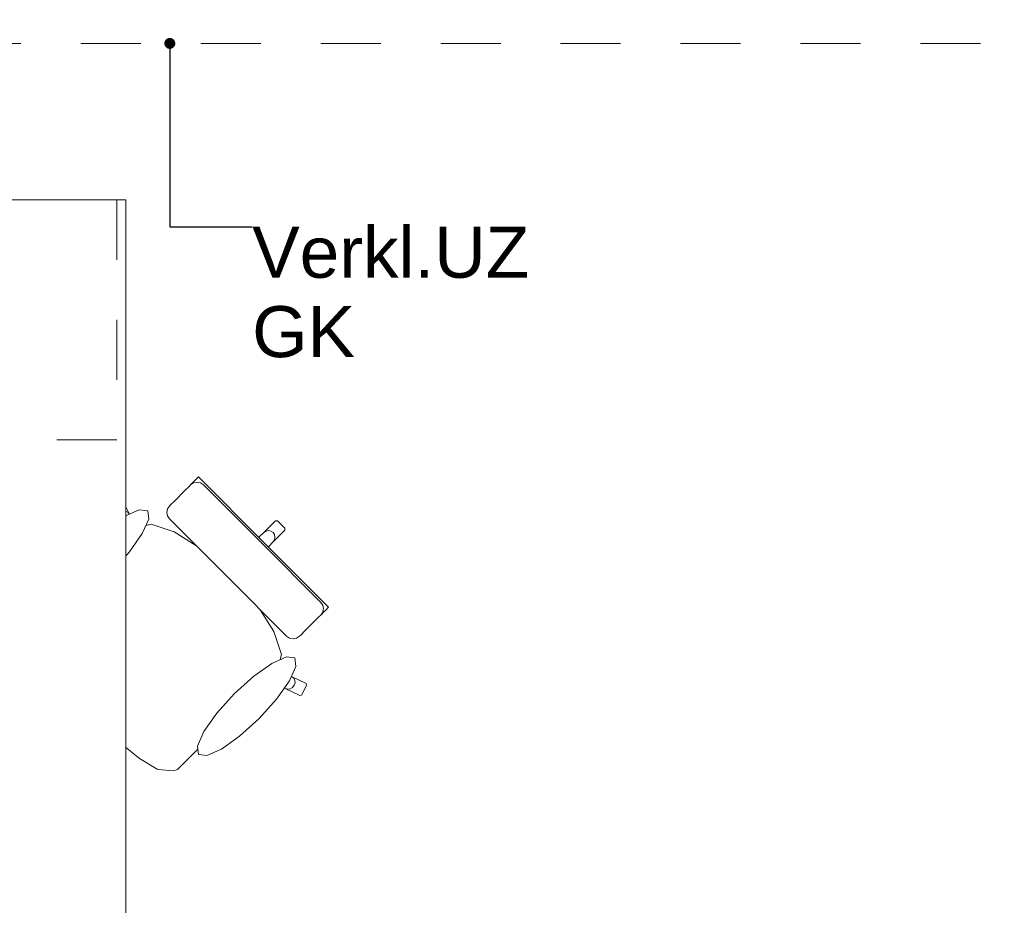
# Model space of a CAD drawing. Header units: metres. Extents: x -3.6 to 90.7, y -11.1 to 18.
# Tile 686 of 708: x 58.8 to 60.5, y 11.5 to 13. Entities that reach past the tile are written whole.
import ezdxf

# ---------------------------------------------------------------- set-up
doc = ezdxf.new("R2010")
doc.units = ezdxf.units.M
doc.header["$MEASUREMENT"] = 0
for name, pattern in [('Strichlinie eng', [0.115, 0.075, -0.04]), ('Untersicht', [0.1, 0.075, -0.025]), ('Wipeout_Contour', [1, 0, -1])]:
    doc.linetypes.add(name, pattern=pattern)
for name, color, linetype in [('152 - Bemaßung_ Beschriftung.Ausbau', 7, 'Continuous'), ('701 - Einrichtung.Möbel', 7, 'Continuous'), ('Neubau_152 - Bemaßung_ Beschriftung.Ausbau', 7, 'Continuous'), ('Neubau_653 - Abdeckung.TB Verkofferung', 7, 'Continuous')]:
    doc.layers.add(name, color=color, linetype=linetype)
doc.styles.add('ERSTELLTER_STIL_2', font='txt')
doc.dimstyles.new('ERSTELLTER_STIL__1', dxfattribs={"dimtxt": 0.1, "dimasz": 0.0532, "dimexe": 0.18, "dimexo": 0.0625, "dimgap": 0, "dimtad": 1, "dimzin": 0, "dimdsep": 46, "dimtxsty": 'ERSTELLTER_STIL_2', "dimblk": 'ARROWHEAD_2', "dimblk1": 'ARROWHEAD_2', "dimblk2": 'ARROWHEAD_2', "dimcen": 0.09, "dimse1": 1, "dimse2": 1, "dimclrd": 7, "dimclre": 7, "dimclrt": 7, "dimazin": 0, "dimtfac": 1, "dimtdec": 4, "dimtmove": 0, "dimatfit": 3, "dimfxl": 1, "dimtolj": 1, "dimtzin": 0, "dimarcsym": 0})
doc.dimstyles.new('ERSTELLTER_STIL__3', dxfattribs={"dimtxt": 0.1, "dimasz": 0.0532, "dimexe": 0.18, "dimexo": 0.0625, "dimgap": 0, "dimtad": 1, "dimtih": 1, "dimtoh": 1, "dimzin": 0, "dimdsep": 46, "dimtxsty": 'ERSTELLTER_STIL_2', "dimblk": 'ARROWHEAD_2', "dimblk1": 'ARROWHEAD_2', "dimblk2": 'ARROWHEAD_2', "dimcen": 0.09, "dimse1": 1, "dimse2": 1, "dimclrd": 7, "dimclre": 7, "dimclrt": 7, "dimazin": 0, "dimtfac": 1, "dimtdec": 4, "dimtmove": 0, "dimatfit": 3, "dimfxl": 1, "dimtolj": 1, "dimtzin": 0, "dimarcsym": 0})
doc.dimstyles.new('ERSTELLTER_STIL__5', dxfattribs={"dimtxt": 0.18, "dimasz": 0.03648, "dimexe": 0.18, "dimexo": 0.0625, "dimgap": 0, "dimtad": 0, "dimtih": 1, "dimtoh": 1, "dimdec": 4, "dimzin": 0, "dimdsep": 46, "dimcen": 0.09, "dimadec": 0, "dimazin": 0, "dimtfac": 1, "dimtdec": 4, "dimtmove": 0, "dimatfit": 3, "dimldrblk": 'ARROWHEAD_11', "dimfxl": 1, "dimtolj": 1, "dimtzin": 0, "dimarcsym": 0})

# ---------------------------------------------------------------- blocks, each defined once
blk = doc.blocks.new('ARROWHEAD_11')
at = {"color": 0, "linetype": 'Continuous', "lineweight": 0}
blk.add_line((0, 0), (-1, 0), dxfattribs=at)
at = {"color": 0, "linetype": 'Continuous', "lineweight": 0, "const_width": 0.25, "flags": 128}
blk.add_lwpolyline([(-0.125, 0, 1), (0.125, 0, 1)], format="xyb", close=True, dxfattribs=at)
blk = doc.blocks.new('*D282')
at = {"layer": '152 - Bemaßung_ Beschriftung.Ausbau', "color": 7, "linetype": 'Continuous', "lineweight": 5}
for p, q in [((58.195, 15.3025), (58.195, 15.4075)), ((62.035, 15.3025), (62.035, 15.4075)), ((58.2152, 15.39), (58.1748, 15.32)), ((62.0552, 15.39), (62.0148, 15.32)), ((58.195, 15.355), (62.035, 15.355))]:
    blk.add_line(p, q, dxfattribs=at)
at = {"layer": '152 - Bemaßung_ Beschriftung.Ausbau', "color": 7, "lineweight": 5, "insert": (59.982, 15.375), "char_height": 0.1, "attachment_point": 7, "style": 'ERSTELLTER_STIL_2'}
blk.add_mtext('\\A1;{\\pql;\\fArial|b0|i0|c0|p38;3,84}', dxfattribs=at)
blk = doc.blocks.new('ARROWHEAD_2')
at = {"color": 0, "linetype": 'Continuous', "lineweight": 0}
for p, q in [((-0.378, -0.655), (0.378, 0.655)), ((0, 0), (-1, 0))]:
    blk.add_line(p, q, dxfattribs=at)
blk = doc.blocks.new('*D507')
at = {"layer": '152 - Bemaßung_ Beschriftung.Ausbau', "color": 7, "linetype": 'Continuous', "lineweight": 5}
for p, q in [((63.9, 13.4752), (63.97, 13.4348)), ((63.9875, 13.455), (63.8825, 13.455)), ((63.935, 8.255), (63.935, 13.455)), ((63.9, 8.2752), (63.97, 8.2348)), ((63.9875, 8.255), (63.8825, 8.255))]:
    blk.add_line(p, q, dxfattribs=at)
at = {"layer": '152 - Bemaßung_ Beschriftung.Ausbau', "color": 7, "lineweight": 5, "insert": (63.915, 10.722), "char_height": 0.1, "attachment_point": 7, "rotation": 90, "style": 'ERSTELLTER_STIL_2'}
blk.add_mtext('\\A1;{\\pql;\\fArial|b0|i0|c0|p38;5,20}', dxfattribs=at)

msp = doc.modelspace()

# ---------------------------------------------------------------- linework, layer by layer
at = {"layer": 'Neubau_653 - Abdeckung.TB Verkofferung', "color": 1, "linetype": 'Untersicht', "lineweight": 9}
msp.add_line((51.12, 12.9505), (62.025, 12.9505), dxfattribs=at)

# ---------------------------------------------------------------- wipeouts: each hides what was drawn before it
at = {"color": 254, "linetype": 'Wipeout_Contour', "lineweight": 0, "ltscale": 1745.389339}
msp.add_wipeout([(59.1173, 11.7769), (59.2301, 11.8897), (59.2608, 11.8759), (59.2851, 11.8639), (59.2881, 11.8649), (59.2966, 11.881), (59.2957, 11.884), (59.2713, 11.896), (59.2486, 11.9084), (59.2547, 11.9323), (59.242, 11.9706), (59.2124, 12.0174), (59.1945, 12.0378), (59.2154, 12.0587), (59.2315, 12.0749), (59.2144, 12.092), (59.2403, 12.1198), (59.2602, 12.1397), (59.2603, 12.1429), (59.2541, 12.1491), (58.9359, 11.8309), (58.9783, 11.7911), (58.9789, 11.7907), (59.018, 11.7592), (59.0474, 11.7414), (59.049, 11.7408), (59.0741, 11.7384), (59.0811, 11.7407), (59.0978, 11.7575)], dxfattribs=at).dxf.layer = '701 - Einrichtung.Möbel'

# ---------------------------------------------------------------- next in the draw order: linework, layer by layer
at = {"layer": '701 - Einrichtung.Möbel', "color": 7, "linetype": 'Continuous', "lineweight": 5}
for p, q in [((59.2747, 11.8934), (59.2713, 11.896)), ((59.2957, 11.884), (59.2713, 11.896)), ((59.2768, 11.8897), (59.2747, 11.8934)), ((59.2759, 11.8811), (59.2772, 11.8853)), ((59.2772, 11.8853), (59.2768, 11.8897)), ((59.2966, 11.881), (59.2957, 11.884)), ((59.265, 11.8748), (59.2693, 11.8754)), ((59.2693, 11.8754), (59.2732, 11.8776)), ((59.2732, 11.8776), (59.2759, 11.8811)), ((59.2881, 11.8649), (59.2966, 11.881)), ((59.2851, 11.8639), (59.2881, 11.8649)), ((58.9783, 11.7911), (58.9789, 11.7907)), ((58.9789, 11.7907), (59.018, 11.7592)), ((59.0978, 11.7575), (59.1173, 11.7769)), ((59.018, 11.7592), (59.0474, 11.7414)), ((59.0811, 11.7407), (59.0978, 11.7575)), ((59.0474, 11.7414), (59.049, 11.7408)), ((59.049, 11.7408), (59.0741, 11.7384)), ((59.0741, 11.7384), (59.0811, 11.7407))]:
    msp.add_line(p, q, dxfattribs=at)

# ---------------------------------------------------------------- next in the draw order: wipeouts: each hides what was drawn before it
at = {"color": 254, "linetype": 'Wipeout_Contour', "lineweight": 0, "ltscale": 1750.128572}
msp.add_wipeout([(58.882, 12.0123), (58.8625, 11.9928), (58.8458, 11.9761), (58.8435, 11.9691), (58.8458, 11.9439), (58.8464, 11.9424), (58.8642, 11.913), (58.8957, 11.8739), (58.8962, 11.8733), (58.9359, 11.8309), (59.2541, 12.1491), (59.2479, 12.1553), (59.2447, 12.1552), (59.2248, 12.1353), (59.197, 12.1093), (59.1799, 12.1265), (59.1637, 12.1104), (59.1429, 12.0895), (59.1224, 12.1074), (59.0756, 12.137), (59.0373, 12.1497), (59.0134, 12.1436), (59.0011, 12.1663), (58.989, 12.1907), (58.9861, 12.1916), (58.9699, 12.1831), (58.9689, 12.1801), (58.9809, 12.1558), (58.9947, 12.1251)], dxfattribs=at).dxf.layer = '701 - Einrichtung.Möbel'

# ---------------------------------------------------------------- next in the draw order: linework, layer by layer
at = {"layer": '701 - Einrichtung.Möbel', "color": 7, "linetype": 'Continuous', "lineweight": 5}
for p, q in [((58.9689, 12.1801), (58.9699, 12.1831)), ((58.9809, 12.1558), (58.9689, 12.1801)), ((58.9699, 12.1831), (58.9861, 12.1916)), ((58.9861, 12.1916), (58.989, 12.1907)), ((58.989, 12.1907), (59.0011, 12.1663)), ((58.9798, 12.16), (58.9804, 12.1643)), ((58.9804, 12.1643), (58.9826, 12.1681)), ((58.9826, 12.1681), (58.9861, 12.1709)), ((58.9861, 12.1709), (58.9903, 12.1722)), ((58.9903, 12.1722), (58.9947, 12.1718)), ((58.9947, 12.1718), (58.9984, 12.1697)), ((58.9984, 12.1697), (59.0011, 12.1663)), ((59.0011, 12.1663), (59.0134, 12.1436)), ((58.9809, 12.1558), (58.9798, 12.16)), ((58.9947, 12.1251), (58.9809, 12.1558)), ((59.0134, 12.1436), (59.0373, 12.1497)), ((59.0373, 12.1497), (59.0756, 12.137)), ((59.2248, 12.1353), (59.2447, 12.1552)), ((59.2447, 12.1552), (59.2479, 12.1553)), ((59.2479, 12.1553), (59.2541, 12.1491)), ((59.2603, 12.1429), (59.2541, 12.1491)), ((59.0132, 12.1435), (58.9947, 12.1251)), ((59.0132, 12.1435), (59.0134, 12.1436)), ((59.0756, 12.137), (59.1224, 12.1074)), ((59.197, 12.1093), (59.2248, 12.1353)), ((59.2248, 12.1353), (59.2285, 12.1378)), ((59.2285, 12.1378), (59.2328, 12.1388)), ((59.2328, 12.1388), (59.2371, 12.138)), ((59.2371, 12.138), (59.2407, 12.1356)), ((59.2403, 12.1198), (59.2602, 12.1397)), ((59.243, 12.1321), (59.2407, 12.1356)), ((59.2438, 12.1278), (59.243, 12.1321)), ((59.2602, 12.1397), (59.2603, 12.1429)), ((58.882, 12.0123), (58.9947, 12.1251)), ((59.1637, 12.1104), (59.1799, 12.1265)), ((59.1799, 12.1265), (59.197, 12.1093)), ((59.2144, 12.092), (59.2403, 12.1198)), ((59.2403, 12.1198), (59.2428, 12.1235)), ((59.2428, 12.1235), (59.2438, 12.1278)), ((59.1224, 12.1074), (59.1429, 12.0895)), ((59.1429, 12.0895), (59.1637, 12.1104)), ((59.197, 12.1093), (59.2057, 12.1007)), ((59.2144, 12.092), (59.2057, 12.1007)), ((59.1429, 12.0895), (59.1704, 12.0654)), ((59.2315, 12.0749), (59.2144, 12.092)), ((59.1945, 12.0378), (59.1704, 12.0654)), ((59.2154, 12.0587), (59.2315, 12.0749)), ((59.1945, 12.0378), (59.2154, 12.0587)), ((59.2124, 12.0174), (59.1945, 12.0378)), ((59.242, 11.9706), (59.2124, 12.0174)), ((58.8625, 11.9928), (58.882, 12.0123)), ((58.8458, 11.9761), (58.8625, 11.9928)), ((58.8435, 11.9691), (58.8458, 11.9761)), ((58.8458, 11.9439), (58.8435, 11.9691)), ((59.2547, 11.9323), (59.242, 11.9706)), ((58.8464, 11.9424), (58.8458, 11.9439)), ((58.8642, 11.913), (58.8464, 11.9424)), ((59.2486, 11.9084), (59.2547, 11.9323)), ((58.8957, 11.8739), (58.8642, 11.913)), ((59.2485, 11.9082), (59.2301, 11.8897)), ((59.2485, 11.9082), (59.2486, 11.9084)), ((59.2713, 11.896), (59.2486, 11.9084)), ((59.1173, 11.7769), (59.2301, 11.8897)), ((59.2301, 11.8897), (59.2608, 11.8759)), ((58.8962, 11.8733), (58.8957, 11.8739)), ((58.9359, 11.8309), (58.8962, 11.8733)), ((59.2608, 11.8759), (59.265, 11.8748)), ((59.2608, 11.8759), (59.2851, 11.8639)), ((58.9359, 11.8309), (58.9783, 11.7911))]:
    msp.add_line(p, q, dxfattribs=at)

# ---------------------------------------------------------------- next in the draw order: wipeouts: each hides what was drawn before it
at = {"color": 254, "linetype": 'Wipeout_Contour', "lineweight": 0, "ltscale": 962.884331}
msp.add_wipeout([(58.9306, 12.1122), (58.9014, 12.0799), (58.8798, 12.0494), (58.8691, 12.0252), (58.8709, 12.0112), (58.8849, 12.0094), (58.9091, 12.0201), (58.9396, 12.0417), (58.9719, 12.0709), (59.0011, 12.1032), (59.0227, 12.1338), (59.0334, 12.1579), (59.0316, 12.1719), (59.0176, 12.1737), (58.9935, 12.163), (58.9629, 12.1414)], dxfattribs=at).dxf.layer = '701 - Einrichtung.Möbel'
at = {"color": 254, "linetype": 'Wipeout_Contour', "lineweight": 0, "ltscale": 903.369536}
msp.add_wipeout([(59.2632, 11.963), (59.2682, 11.9596), (59.274, 11.9585), (59.2799, 11.9596), (59.2848, 11.9629), (59.2873, 11.9653), (59.293, 11.9711), (59.3104, 11.9885), (59.3176, 11.9956), (59.32, 11.9981), (59.3255, 12.0036), (59.3279, 12.006), (59.3332, 12.0113), (59.2248, 12.1197), (59.1656, 12.0606)], dxfattribs=at).dxf.layer = '701 - Einrichtung.Möbel'
at = {"color": 254, "linetype": 'Wipeout_Contour', "lineweight": 0, "ltscale": 965.951748}
msp.add_wipeout([(59.2173, 11.8256), (59.2464, 11.8579), (59.268, 11.8885), (59.2788, 11.9126), (59.277, 11.9266), (59.2629, 11.9284), (59.2388, 11.9177), (59.2083, 11.8961), (59.1759, 11.8669), (59.1468, 11.8346), (59.1252, 11.804), (59.1144, 11.7799), (59.1162, 11.7659), (59.1303, 11.7641), (59.1544, 11.7748), (59.1849, 11.7964)], dxfattribs=at).dxf.layer = '701 - Einrichtung.Möbel'

# ---------------------------------------------------------------- next in the draw order: linework, layer by layer
at = {"layer": '701 - Einrichtung.Möbel', "color": 7, "linetype": 'Continuous', "lineweight": 5}
for p, q in [((59.3199, 12.0197), (59.3233, 12.0147)), ((59.3233, 12.0147), (59.3245, 12.0089)), ((59.3176, 11.9956), (59.32, 11.9981)), ((59.32, 11.9981), (59.3255, 12.0036)), ((59.3233, 12.003), (59.32, 11.9981)), ((59.3245, 12.0089), (59.3233, 12.003)), ((59.3255, 12.0036), (59.3279, 12.006)), ((59.3279, 12.006), (59.3332, 12.0113)), ((59.293, 11.9711), (59.3104, 11.9885)), ((59.3104, 11.9885), (59.3176, 11.9956)), ((59.2848, 11.9629), (59.2873, 11.9653)), ((59.2873, 11.9653), (59.293, 11.9711)), ((59.2632, 11.963), (59.2682, 11.9596)), ((59.2682, 11.9596), (59.274, 11.9585)), ((59.274, 11.9585), (59.2799, 11.9596)), ((59.2799, 11.9596), (59.2848, 11.9629))]:
    msp.add_line(p, q, dxfattribs=at)
at = {"layer": '701 - Einrichtung.Möbel', "color": 7, "linetype": 'Continuous', "lineweight": 5, "flags": 128}
for points in [[(58.9306, 12.1122), (58.9629, 12.1414), (58.9935, 12.163), (59.0176, 12.1737), (59.0316, 12.1719), (59.0334, 12.1579), (59.0227, 12.1338), (59.0011, 12.1032), (58.9719, 12.0709), (58.9396, 12.0417), (58.9091, 12.0201), (58.8849, 12.0094), (58.8709, 12.0112), (58.8691, 12.0252), (58.8798, 12.0494), (58.9014, 12.0799)], [(59.2173, 11.8256), (59.2464, 11.8579), (59.268, 11.8885), (59.2788, 11.9126), (59.277, 11.9266), (59.2629, 11.9284), (59.2388, 11.9177), (59.2083, 11.8961), (59.1759, 11.8669), (59.1468, 11.8346), (59.1252, 11.804), (59.1144, 11.7799), (59.1162, 11.7659), (59.1303, 11.7641), (59.1544, 11.7748), (59.1849, 11.7964)]]:
    msp.add_lwpolyline(points, close=True, dxfattribs=at)

# ---------------------------------------------------------------- next in the draw order: wipeouts: each hides what was drawn before it
at = {"color": 254, "linetype": 'Wipeout_Contour', "lineweight": 0, "ltscale": 909.81017}
msp.add_wipeout([(59.068, 12.1582), (59.1656, 12.0606), (59.2248, 12.1197), (59.1163, 12.2282), (59.111, 12.2229), (59.1086, 12.2205), (59.1031, 12.215), (59.1006, 12.2125), (59.0935, 12.2054), (59.0761, 12.188), (59.0703, 12.1822), (59.0679, 12.1798), (59.0646, 12.1749), (59.0635, 12.169), (59.0647, 12.1632)], dxfattribs=at).dxf.layer = '701 - Einrichtung.Möbel'

# ---------------------------------------------------------------- next in the draw order: linework, layer by layer
at = {"layer": '701 - Einrichtung.Möbel', "color": 7, "linetype": 'Continuous', "lineweight": 5}
for p, q in [((59.111, 12.2229), (59.1163, 12.2282)), ((59.1163, 12.2282), (59.2248, 12.1197)), ((59.0935, 12.2054), (59.1006, 12.2125)), ((59.1006, 12.2125), (59.1031, 12.215)), ((59.1031, 12.215), (59.1086, 12.2205)), ((59.1081, 12.2183), (59.1031, 12.215)), ((59.1139, 12.2194), (59.1081, 12.2183)), ((59.1086, 12.2205), (59.111, 12.2229)), ((59.1197, 12.2182), (59.1139, 12.2194)), ((59.1247, 12.2149), (59.1197, 12.2182)), ((59.2223, 12.1173), (59.1247, 12.2149)), ((59.0761, 12.188), (59.0935, 12.2054)), ((59.0646, 12.1749), (59.0679, 12.1798)), ((59.0679, 12.1798), (59.0703, 12.1822)), ((59.0703, 12.1822), (59.0761, 12.188)), ((59.0635, 12.169), (59.0646, 12.1749)), ((59.0647, 12.1632), (59.0635, 12.169)), ((59.068, 12.1582), (59.0647, 12.1632)), ((59.1656, 12.0606), (59.068, 12.1582)), ((59.2223, 12.1173), (59.3199, 12.0197)), ((59.3332, 12.0113), (59.2248, 12.1197)), ((59.1656, 12.0606), (59.2632, 11.963))]:
    msp.add_line(p, q, dxfattribs=at)

# ---------------------------------------------------------------- next in the draw order: wipeouts: each hides what was drawn before it
at = {"color": 254, "linetype": 'Wipeout_Contour', "lineweight": 0, "ltscale": 362.227352}
msp.add_wipeout([(58.195, 10.69), (60.395, 10.69), (60.395, 11.49), (58.995, 11.49), (58.995, 12.69), (58.195, 12.69)], dxfattribs=at).dxf.layer = '701 - Einrichtung.Möbel'

# ---------------------------------------------------------------- next in the draw order: linework, layer by layer
at = {"layer": '701 - Einrichtung.Möbel', "color": 7, "linetype": 'Strichlinie eng', "lineweight": 5}
for p, q in [((58.98, 12.69), (58.98, 12.29)), ((58.98, 12.29), (58.195, 12.29))]:
    msp.add_line(p, q, dxfattribs=at)
at = {"layer": '701 - Einrichtung.Möbel', "color": 7, "linetype": 'Continuous', "lineweight": 5, "flags": 128}
msp.add_lwpolyline([(58.195, 10.69), (58.195, 12.69), (58.995, 12.69), (58.995, 11.49), (60.395, 11.49), (60.395, 10.69)], close=True, dxfattribs=at)

# ---------------------------------------------------------------- next in the draw order: texts
at = {"layer": 'Neubau_152 - Bemaßung_ Beschriftung.Ausbau', "color": 1, "linetype": 'Continuous', "lineweight": 13, "insert": (59.2058, 12.645), "char_height": 0.085, "attachment_point": 1, "line_spacing_factor": 0.933036, "style": 'ERSTELLTER_STIL_2'}
msp.add_mtext('\\A1;{\\pql;\\fArial|b0|i0|c0|p38;Verkl.U\\fArial|b0|i0|c0|p38;Z\\P\\pql;\\fArial|b0|i0|c0|p38;GK}', dxfattribs=at)

# ---------------------------------------------------------------- next in the draw order: dimensions: what is measured, and where the dimension line sits
at = {"layer": '152 - Bemaßung_ Beschriftung.Ausbau', "color": 7, "linetype": 'Continuous', "lineweight": 5}
dim = msp.add_linear_dim(base=(62.035, 15.355), p1=(58.195, 10.6275), p2=(62.035, 13.455), dimstyle='ERSTELLTER_STIL__3', dxfattribs=at)
dim.commit()
dim.dimension.update_dxf_attribs({"geometry": '*D282', "text_midpoint": (60.1119, 15.425), "dimtype": 160})
dim = msp.add_linear_dim(base=(63.935, 13.455), p1=(58.13, 8.255), p2=(62.035, 13.455), angle=90, dimstyle='ERSTELLTER_STIL__1', dxfattribs=at)
dim.commit()
dim.dimension.update_dxf_attribs({"geometry": '*D507', "text_midpoint": (63.865, 10.8519), "dimtype": 160, "text_rotation": 90})

# ---------------------------------------------------------------- next in the draw order: leaders
at = {"layer": 'Neubau_152 - Bemaßung_ Beschriftung.Ausbau', "color": 1, "linetype": 'Continuous', "lineweight": 13, "annotation_type": 0, "has_hookline": 1, "hookline_direction": 0, "text_width": 0.458}
msp.add_leader([(59.0685, 12.9505), (59.0685, 12.645), (59.2058, 12.645)], dimstyle='ERSTELLTER_STIL__5', dxfattribs=at)

doc.saveas('drawing.dxf')
